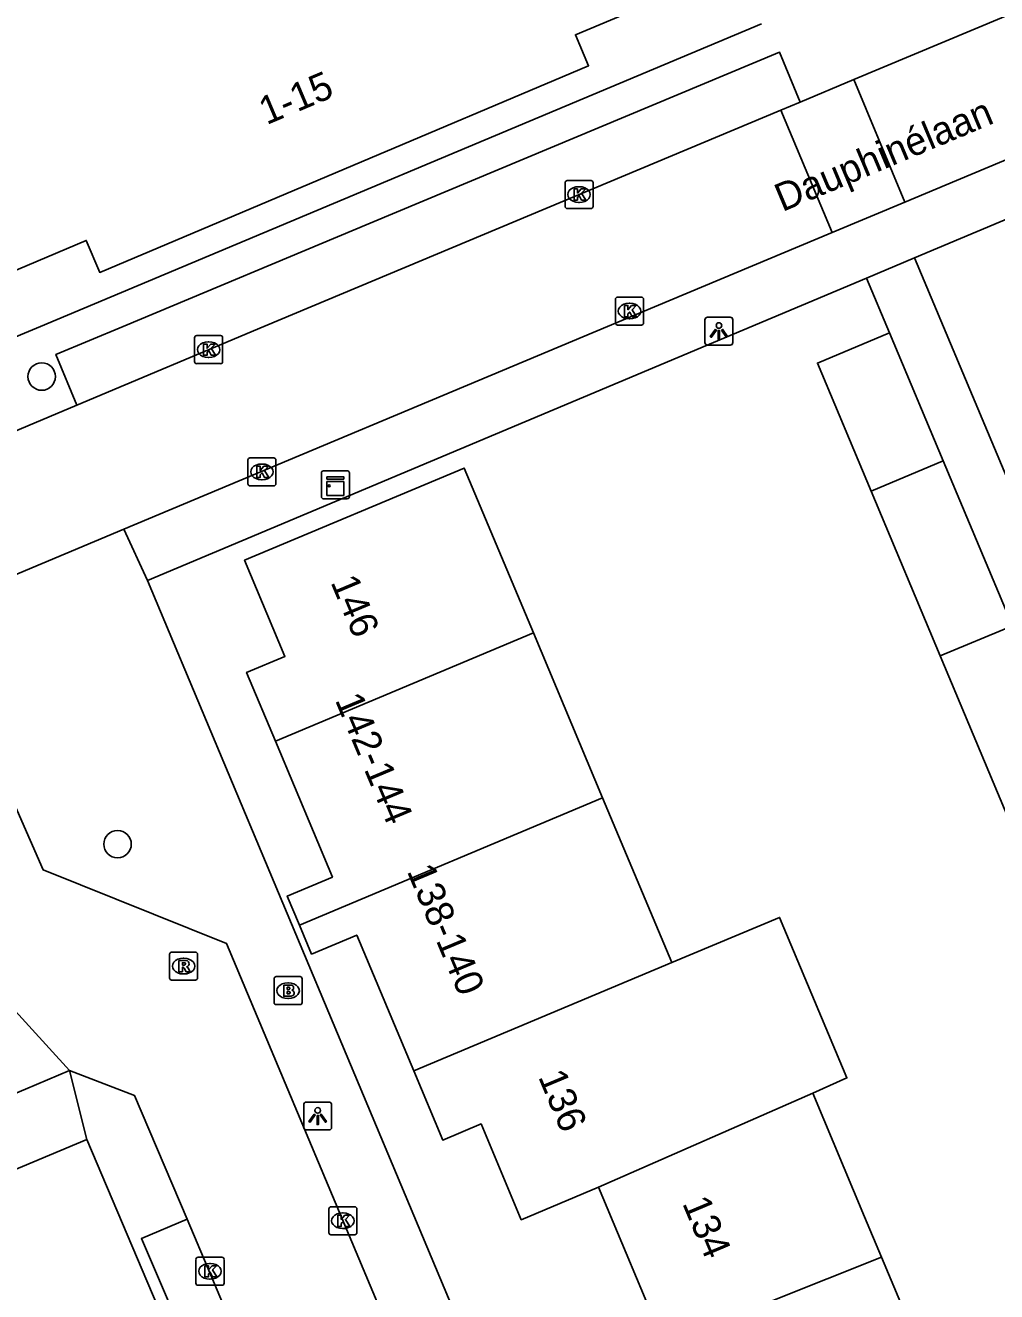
# Model space of a CAD drawing. Extents: x 157767 to 159171, y 387842 to 389425.
# Drawn here: x 158813.28 to 158847.96, y 388465.56 to 388510.75 of the extents above; entities that cross this region are included whole.
import ezdxf

# ---------------------------------------------------------------- set-up
doc = ezdxf.new("R2010")
doc.units = 0
for name, color, linetype in [('IMGEO_Boom', 7, 'Continuous'), ('IMGEO_Brandkraan', 7, 'Continuous'), ('IMGEO_Kast', 7, 'Continuous'), ('IMGEO_Kolk', 7, 'Continuous'), ('IMGEO_Lichtpunt', 7, 'Continuous'), ('IMGEO_Muur', 7, 'Continuous'), ('IMGEO_Openbare_ruimte_label', 7, 'Continuous'), ('IMGEO_Pand', 7, 'Continuous'), ('IMGEO_Pand_nummerreeks', 7, 'Continuous'), ('IMGEO_Rijbaan_lokaal_open', 7, 'Continuous'), ('IMGEO_Rioolput', 7, 'Continuous'), ('IMGEO_Voetpad_open', 7, 'Continuous')]:
    doc.layers.add(name, color=color, linetype=linetype)

msp = doc.modelspace()

# ---------------------------------------------------------------- linework, layer by layer
at = {"layer": 'IMGEO_Boom'}
for centre in [(158813.864, 388498.21), (158816.574, 388481.527)]:
    msp.add_circle(centre, 0.489, dxfattribs=at)
at = {"layer": 'IMGEO_Brandkraan'}
for p, q in [((158822.235, 388476.799), (158823.087, 388476.799)), ((158822.16, 388475.873), (158822.16, 388476.725)), ((158822.648, 388476.579), (158822.673, 388476.579)), ((158823.161, 388476.725), (158823.161, 388475.873)), ((158822.671, 388476.019), (158822.646, 388476.019)), ((158823.087, 388475.799), (158822.235, 388475.799))]:
    msp.add_line(p, q, dxfattribs=at)
for points in [[(158822.235, 388476.799), (158823.087, 388476.799)], [(158822.16, 388475.873), (158822.16, 388476.725)], [(158822.508, 388476.499), (158822.508, 388476.099), (158822.721, 388476.099)], [(158822.739, 388476.499), (158822.508, 388476.499)], [(158822.687, 388476.418), (158822.633, 388476.418), (158822.633, 388476.342)], [(158822.633, 388476.342), (158822.686, 388476.342)], [(158823.161, 388476.725), (158823.161, 388475.873)], [(158822.695, 388476.266), (158822.633, 388476.266), (158822.633, 388476.185)], [(158822.633, 388476.185), (158822.695, 388476.185)], [(158823.087, 388475.799), (158822.235, 388475.799)]]:
    msp.add_lwpolyline(points, dxfattribs=at)
for centre, radius, start, end in [((158822.237, 388476.723), 0.0765, 91.552, 178.448), ((158822.237, 388476.723), 0.0765, 91.552, 178.448), ((158823.085, 388476.723), 0.0765, 1.552, 88.448), ((158823.085, 388476.723), 0.0765, 1.552, 88.448), ((158822.688, 388476.38), 0.0379, 267.8285, 90.9355), ((158822.743, 388476.354), 0.145, 59.4692, 91.5367), ((158822.768, 388476.401), 0.0922, 285.5137, 58.1501), ((158822.773, 388476.209), 0.105, 301.3115, 78.989), ((158822.237, 388475.875), 0.0765, 181.552, 268.448), ((158822.237, 388475.875), 0.0765, 181.552, 268.448), ((158822.696, 388476.225), 0.0404, 269.8759, 90.5077), ((158822.727, 388476.35), 0.251, 268.6676, 293.5347), ((158823.085, 388475.875), 0.0765, 271.552, 358.448), ((158823.085, 388475.875), 0.0765, 271.552, 358.448)]:
    msp.add_arc(centre, radius, start, end, dxfattribs=at)
for centre, major_axis, ratio, start_param, end_param in [((158822.647, 388476.299), (-0.387, 0.002), 0.722429, 4.712389, 7.853982), ((158822.672, 388476.299), (-0.39, 0.002), 0.717154, 1.570796, 4.712389)]:
    msp.add_ellipse(centre, major_axis=major_axis, ratio=ratio, start_param=start_param, end_param=end_param, dxfattribs=at)
at = {"layer": 'IMGEO_Kast'}
for p, q in [((158823.925, 388494.847), (158824.766, 388494.847)), ((158824.766, 388494.847), (158823.925, 388494.847)), ((158823.85, 388493.922), (158823.85, 388494.763)), ((158823.85, 388494.763), (158823.85, 388493.922)), ((158824.85, 388494.772), (158824.85, 388493.931)), ((158824.85, 388493.931), (158824.85, 388494.772)), ((158824.775, 388493.847), (158823.934, 388493.847)), ((158823.934, 388493.847), (158824.775, 388493.847))]:
    msp.add_line(p, q, dxfattribs=at)
for points in [[(158824.045, 388494.637), (158824.645, 388494.637), (158824.645, 388494.552), (158824.045, 388494.552), (158824.045, 388494.637)], [(158824.045, 388494.462), (158824.645, 388494.462), (158824.645, 388493.973), (158824.045, 388493.973), (158824.045, 388494.462)]]:
    msp.add_lwpolyline(points, dxfattribs=at)
msp.add_circle((158824.129, 388494.311), 0.0377, dxfattribs=at)
for centre, start, end in [((158823.928, 388494.769), 92.4484, 184.2845), ((158823.928, 388494.769), 92.4484, 184.2845), ((158824.772, 388494.769), 2.4484, 94.2845), ((158824.772, 388494.769), 2.4484, 94.2845), ((158823.928, 388493.925), 182.4484, 274.2845), ((158823.928, 388493.925), 182.4484, 274.2845), ((158824.772, 388493.925), 272.4484, 4.2845), ((158824.772, 388493.925), 272.4484, 4.2845)]:
    msp.add_arc(centre, 0.0779, start, end, dxfattribs=at)
at = {"layer": 'IMGEO_Kolk'}
for p, q in [((158832.622, 388505.207), (158833.474, 388505.207)), ((158832.547, 388504.281), (158832.547, 388505.133)), ((158833.035, 388504.987), (158833.06, 388504.987)), ((158833.548, 388505.133), (158833.548, 388504.281)), ((158833.058, 388504.427), (158833.033, 388504.427)), ((158833.474, 388504.207), (158832.622, 388504.207)), ((158834.347, 388500.122), (158834.347, 388500.974)), ((158834.422, 388501.048), (158835.274, 388501.048)), ((158834.835, 388500.828), (158834.86, 388500.828)), ((158835.348, 388500.974), (158835.348, 388500.122)), ((158834.858, 388500.268), (158834.833, 388500.268)), ((158835.274, 388500.048), (158834.422, 388500.048)), ((158819.323, 388498.746), (158819.323, 388499.598)), ((158819.398, 388499.672), (158820.25, 388499.672)), ((158819.811, 388499.452), (158819.836, 388499.452)), ((158820.324, 388499.598), (158820.324, 388498.746)), ((158819.834, 388498.892), (158819.809, 388498.892)), ((158820.25, 388498.672), (158819.398, 388498.672)), ((158821.3, 388495.31), (158822.152, 388495.31)), ((158821.225, 388494.384), (158821.225, 388495.236)), ((158821.713, 388495.09), (158821.738, 388495.09)), ((158822.226, 388495.236), (158822.226, 388494.384)), ((158821.736, 388494.53), (158821.711, 388494.53)), ((158822.152, 388494.31), (158821.3, 388494.31)), ((158824.114, 388467.66), (158824.114, 388468.512)), ((158824.189, 388468.586), (158825.041, 388468.586)), ((158824.602, 388468.366), (158824.627, 388468.366)), ((158825.115, 388468.512), (158825.115, 388467.66)), ((158824.625, 388467.806), (158824.6, 388467.806)), ((158825.041, 388467.586), (158824.189, 388467.586)), ((158819.372, 388465.858), (158819.372, 388466.71)), ((158819.447, 388466.784), (158820.299, 388466.784)), ((158819.86, 388466.564), (158819.885, 388466.564)), ((158820.373, 388466.71), (158820.373, 388465.858)), ((158819.883, 388466.004), (158819.858, 388466.004)), ((158820.299, 388465.784), (158819.447, 388465.784))]:
    msp.add_line(p, q, dxfattribs=at)
for points in [[(158832.622, 388505.207), (158833.474, 388505.207)], [(158832.547, 388504.281), (158832.547, 388505.133)], [(158832.868, 388504.907), (158832.991, 388504.907), (158832.991, 388504.756), (158833.121, 388504.907), (158833.285, 388504.907), (158833.139, 388504.756), (158833.292, 388504.507), (158833.14, 388504.507), (158833.055, 388504.671), (158832.991, 388504.604), (158832.991, 388504.507), (158832.868, 388504.507), (158832.868, 388504.907)], [(158833.548, 388505.133), (158833.548, 388504.281)], [(158833.474, 388504.207), (158832.622, 388504.207)], [(158834.347, 388500.122), (158834.347, 388500.974)], [(158834.422, 388501.048), (158835.274, 388501.048)], [(158834.668, 388500.748), (158834.791, 388500.748), (158834.791, 388500.597), (158834.921, 388500.748), (158835.085, 388500.748), (158834.939, 388500.597), (158835.092, 388500.348), (158834.94, 388500.348), (158834.855, 388500.512), (158834.791, 388500.445), (158834.791, 388500.348), (158834.668, 388500.348), (158834.668, 388500.748)], [(158835.348, 388500.974), (158835.348, 388500.122)], [(158835.274, 388500.048), (158834.422, 388500.048)], [(158819.323, 388498.746), (158819.323, 388499.598)], [(158819.398, 388499.672), (158820.25, 388499.672)], [(158819.644, 388499.372), (158819.767, 388499.372), (158819.767, 388499.221), (158819.897, 388499.372), (158820.061, 388499.372), (158819.915, 388499.221), (158820.068, 388498.972), (158819.916, 388498.972), (158819.831, 388499.136), (158819.767, 388499.069), (158819.767, 388498.972), (158819.644, 388498.972), (158819.644, 388499.372)], [(158820.324, 388499.598), (158820.324, 388498.746)], [(158820.25, 388498.672), (158819.398, 388498.672)], [(158821.3, 388495.31), (158822.152, 388495.31)], [(158821.225, 388494.384), (158821.225, 388495.236)], [(158821.546, 388495.01), (158821.669, 388495.01), (158821.669, 388494.859), (158821.799, 388495.01), (158821.963, 388495.01), (158821.817, 388494.859), (158821.97, 388494.61), (158821.818, 388494.61), (158821.733, 388494.774), (158821.669, 388494.707), (158821.669, 388494.61), (158821.546, 388494.61), (158821.546, 388495.01)], [(158822.226, 388495.236), (158822.226, 388494.384)], [(158822.152, 388494.31), (158821.3, 388494.31)], [(158824.114, 388467.66), (158824.114, 388468.512)], [(158824.189, 388468.586), (158825.041, 388468.586)], [(158824.435, 388468.286), (158824.558, 388468.286), (158824.558, 388468.135), (158824.688, 388468.286), (158824.852, 388468.286), (158824.706, 388468.135), (158824.859, 388467.886), (158824.707, 388467.886), (158824.622, 388468.05), (158824.558, 388467.983), (158824.558, 388467.886), (158824.435, 388467.886), (158824.435, 388468.286)], [(158825.115, 388468.512), (158825.115, 388467.66)], [(158825.041, 388467.586), (158824.189, 388467.586)], [(158819.372, 388465.858), (158819.372, 388466.71)], [(158819.447, 388466.784), (158820.299, 388466.784)], [(158819.693, 388466.484), (158819.816, 388466.484), (158819.816, 388466.333), (158819.946, 388466.484), (158820.11, 388466.484), (158819.964, 388466.333), (158820.117, 388466.084), (158819.965, 388466.084), (158819.88, 388466.248), (158819.816, 388466.181), (158819.816, 388466.084), (158819.693, 388466.084), (158819.693, 388466.484)], [(158820.373, 388466.71), (158820.373, 388465.858)], [(158820.299, 388465.784), (158819.447, 388465.784)]]:
    msp.add_lwpolyline(points, dxfattribs=at)
for centre, start, end in [((158832.624, 388505.131), 91.552, 178.448), ((158832.624, 388505.131), 91.552, 178.448), ((158833.472, 388505.131), 1.552, 88.448), ((158833.472, 388505.131), 1.552, 88.448), ((158832.624, 388504.283), 181.552, 268.448), ((158832.624, 388504.283), 181.552, 268.448), ((158833.472, 388504.283), 271.552, 358.448), ((158833.472, 388504.283), 271.552, 358.448), ((158834.424, 388500.972), 91.552, 178.448), ((158834.424, 388500.972), 91.552, 178.448), ((158835.272, 388500.972), 1.552, 88.448), ((158835.272, 388500.972), 1.552, 88.448), ((158834.424, 388500.124), 181.552, 268.448), ((158834.424, 388500.124), 181.552, 268.448), ((158835.272, 388500.124), 271.552, 358.448), ((158835.272, 388500.124), 271.552, 358.448), ((158819.4, 388499.596), 91.552, 178.448), ((158819.4, 388499.596), 91.552, 178.448), ((158820.248, 388499.596), 1.552, 88.448), ((158820.248, 388499.596), 1.552, 88.448), ((158819.4, 388498.748), 181.552, 268.448), ((158819.4, 388498.748), 181.552, 268.448), ((158820.248, 388498.748), 271.552, 358.448), ((158820.248, 388498.748), 271.552, 358.448), ((158821.302, 388495.234), 91.552, 178.448), ((158821.302, 388495.234), 91.552, 178.448), ((158822.15, 388495.234), 1.552, 88.448), ((158822.15, 388495.234), 1.552, 88.448), ((158821.302, 388494.386), 181.552, 268.448), ((158821.302, 388494.386), 181.552, 268.448), ((158822.15, 388494.386), 271.552, 358.448), ((158822.15, 388494.386), 271.552, 358.448), ((158824.191, 388468.51), 91.552, 178.448), ((158824.191, 388468.51), 91.552, 178.448), ((158825.039, 388468.51), 1.552, 88.448), ((158825.039, 388468.51), 1.552, 88.448), ((158824.191, 388467.662), 181.552, 268.448), ((158824.191, 388467.662), 181.552, 268.448), ((158825.039, 388467.662), 271.552, 358.448), ((158825.039, 388467.662), 271.552, 358.448), ((158819.449, 388466.708), 91.552, 178.448), ((158819.449, 388466.708), 91.552, 178.448), ((158820.297, 388466.708), 1.552, 88.448), ((158820.297, 388466.708), 1.552, 88.448), ((158819.449, 388465.86), 181.552, 268.448), ((158819.449, 388465.86), 181.552, 268.448), ((158820.297, 388465.86), 271.552, 358.448), ((158820.297, 388465.86), 271.552, 358.448)]:
    msp.add_arc(centre, 0.0765, start, end, dxfattribs=at)
for centre, major_axis, ratio, start_param, end_param in [((158833.034, 388504.707), (-0.387, 0.002), 0.722429, 4.712389, 7.853982), ((158833.059, 388504.707), (-0.39, 0.002), 0.717154, 1.570796, 4.712389), ((158834.834, 388500.548), (-0.387, 0.002), 0.722429, 4.712389, 7.853982), ((158834.859, 388500.548), (-0.39, 0.002), 0.717154, 1.570796, 4.712389), ((158819.81, 388499.172), (-0.387, 0.002), 0.722429, 4.712389, 7.853982), ((158819.835, 388499.172), (-0.39, 0.002), 0.717154, 1.570796, 4.712389), ((158821.712, 388494.81), (-0.387, 0.002), 0.722429, 4.712389, 7.853982), ((158821.737, 388494.81), (-0.39, 0.002), 0.717154, 1.570796, 4.712389), ((158824.601, 388468.086), (-0.387, 0.002), 0.722429, 4.712389, 7.853982), ((158824.626, 388468.086), (-0.39, 0.002), 0.717154, 1.570796, 4.712389), ((158819.859, 388466.284), (-0.387, 0.002), 0.722429, 4.712389, 7.853982), ((158819.884, 388466.284), (-0.39, 0.002), 0.717154, 1.570796, 4.712389)]:
    msp.add_ellipse(centre, major_axis=major_axis, ratio=ratio, start_param=start_param, end_param=end_param, dxfattribs=at)
at = {"layer": 'IMGEO_Lichtpunt'}
for p, q in [((158837.541, 388500.235), (158837.541, 388499.428)), ((158837.541, 388500.235), (158837.541, 388499.428)), ((158838.443, 388500.33), (158837.635, 388500.33)), ((158838.443, 388500.33), (158837.635, 388500.33)), ((158838.537, 388499.428), (158838.537, 388500.235)), ((158838.537, 388499.428), (158838.537, 388500.235)), ((158837.635, 388499.334), (158838.443, 388499.334)), ((158837.635, 388499.334), (158838.443, 388499.334)), ((158823.219, 388472.227), (158823.219, 388471.42)), ((158823.219, 388472.227), (158823.219, 388471.42)), ((158824.121, 388472.322), (158823.313, 388472.322)), ((158824.121, 388472.322), (158823.313, 388472.322)), ((158824.215, 388471.42), (158824.215, 388472.227)), ((158824.215, 388471.42), (158824.215, 388472.227)), ((158823.313, 388471.326), (158824.121, 388471.326)), ((158823.313, 388471.326), (158824.121, 388471.326))]:
    msp.add_line(p, q, dxfattribs=at)
for points in [[(158837.915, 388499.899), (158837.954, 388499.871), (158837.766, 388499.609), (158837.728, 388499.636), (158837.915, 388499.899)], [(158838.017, 388499.851), (158838.064, 388499.851), (158838.064, 388499.529), (158838.017, 388499.529), (158838.017, 388499.851)], [(158838.127, 388499.871), (158838.165, 388499.898), (158838.352, 388499.636), (158838.313, 388499.608), (158838.127, 388499.871)], [(158823.593, 388471.891), (158823.632, 388471.863), (158823.444, 388471.601), (158823.406, 388471.628), (158823.593, 388471.891)], [(158823.695, 388471.843), (158823.742, 388471.843), (158823.742, 388471.521), (158823.695, 388471.521), (158823.695, 388471.843)], [(158823.805, 388471.863), (158823.843, 388471.89), (158824.03, 388471.628), (158823.991, 388471.6), (158823.805, 388471.863)]]:
    msp.add_lwpolyline(points, dxfattribs=at)
for centre in [(158838.04, 388500.033), (158823.718, 388472.025)]:
    msp.add_circle(centre, 0.0994, dxfattribs=at)
for centre, start, end in [((158837.635, 388500.235), 90, 180), ((158837.635, 388500.235), 90, 180), ((158838.443, 388500.235), 0, 90), ((158838.443, 388500.235), 0, 90), ((158837.635, 388499.428), 180, 270), ((158837.635, 388499.428), 180, 270), ((158838.443, 388499.428), 270, 0), ((158838.443, 388499.428), 270, 360), ((158823.313, 388472.227), 90, 180), ((158823.313, 388472.227), 90, 180), ((158824.121, 388472.227), 0, 90), ((158824.121, 388472.227), 0, 90), ((158823.313, 388471.42), 180, 270), ((158823.313, 388471.42), 180, 270), ((158824.121, 388471.42), 270, 0), ((158824.121, 388471.42), 270, 360)]:
    msp.add_arc(centre, 0.0946, start, end, dxfattribs=at)
at = {"layer": 'IMGEO_Muur'}
msp.add_lwpolyline([(158843.313, 388501.725), (158827.739, 388495.179)], dxfattribs=at)
at = {"layer": 'IMGEO_Pand'}
for points in [[(158836.441, 388518.246), (158834.168, 388517.286), (158836.446, 388511.897), (158832.919, 388510.406), (158833.387, 388509.303), (158815.937, 388501.927), (158815.453, 388503.07), (158811.925, 388501.578), (158809.655, 388506.947), (158807.466, 388506.022), (158801.947, 388519.079), (158806.103, 388520.836), (158807.082, 388518.52), (158805.157, 388517.707), (158807.932, 388511.142), (158832.384, 388521.478), (158829.621, 388528.014), (158827.724, 388527.213), (158826.751, 388529.515), (158830.931, 388531.282)], [(158843.472, 388494.124), (158841.554, 388498.694), (158844.131, 388499.776)], [(158844.131, 388499.776), (158846.049, 388495.206)], [(158822.206, 388485.2), (158821.177, 388487.652), (158822.545, 388488.226), (158821.106, 388491.654), (158828.948, 388494.946), (158831.416, 388489.065)], [(158846.049, 388495.206), (158843.472, 388494.124)], [(158846.049, 388495.206), (158848.519, 388489.322)], [(158845.942, 388488.24), (158843.472, 388494.124)], [(158822.206, 388485.2), (158831.416, 388489.065)], [(158831.416, 388489.065), (158833.885, 388483.181)], [(158845.942, 388488.24), (158848.519, 388489.322)], [(158848.389, 388482.411), (158845.942, 388488.24)], [(158823.063, 388478.64), (158822.628, 388479.675), (158824.24, 388480.352), (158822.206, 388485.2)], [(158823.063, 388478.64), (158833.885, 388483.181)], [(158833.885, 388483.181), (158836.355, 388477.297)], [(158827.145, 388473.432), (158825.111, 388478.278), (158823.499, 388477.601), (158823.063, 388478.64)], [(158836.355, 388477.297), (158840.206, 388478.913), (158842.612, 388473.181), (158841.389, 388472.643)], [(158836.355, 388477.297), (158827.145, 388473.432)], [(158833.746, 388469.281), (158830.986, 388468.123), (158829.551, 388471.541), (158828.18, 388470.965), (158827.145, 388473.432)], [(158833.746, 388469.281), (158841.389, 388472.643)], [(158841.389, 388472.643), (158843.242, 388468.229), (158843.849, 388466.784)], [(158836.088, 388463.7), (158833.746, 388469.281)], [(158836.088, 388463.7), (158843.849, 388466.784)], [(158843.849, 388466.784), (158846.008, 388461.637)]]:
    msp.add_lwpolyline(points, dxfattribs=at)
at = {"layer": 'IMGEO_Rijbaan_lokaal_open'}
for points in [[(158866.397, 388518.652), (158842.852, 388508.807)], [(158868.969, 388514.614), (158846.155, 388505.05), (158844.679, 388504.434)], [(158840.943, 388508.009), (158842.852, 388508.807)], [(158842.852, 388508.807), (158844.679, 388504.434)], [(158840.251, 388507.72), (158840.943, 388508.009)], [(158840.251, 388507.72), (158821.789, 388500), (158815.124, 388497.196)], [(158842.077, 388503.347), (158840.251, 388507.72)], [(158844.679, 388504.434), (158842.077, 388503.347)], [(158816.795, 388492.763), (158834.065, 388500), (158842.077, 388503.347)], [(158815.124, 388497.196), (158810.621, 388495.301)], [(158810.746, 388487.832), (158811.773, 388490.658), (158816.795, 388492.763)], [(158810.746, 388487.832), (158813.919, 388480.607), (158820.462, 388477.976), (158832.249, 388449.925)], [(158814.854, 388473.443), (158811.941, 388476.636), (158809.828, 388478.952)], [(158797.445, 388466.156), (158813.288, 388472.787), (158814.854, 388473.443)], [(158819.052, 388468.142), (158817.182, 388472.56), (158814.854, 388473.443)], [(158819.052, 388468.142), (158826.107, 388451.476)]]:
    msp.add_lwpolyline(points, dxfattribs=at)
at = {"layer": 'IMGEO_Rioolput'}
for p, q in [((158818.504, 388477.673), (158819.356, 388477.673)), ((158818.429, 388476.747), (158818.429, 388477.599)), ((158818.917, 388477.453), (158818.942, 388477.453)), ((158819.43, 388477.599), (158819.43, 388476.747)), ((158818.94, 388476.893), (158818.915, 388476.893)), ((158819.356, 388476.673), (158818.504, 388476.673))]:
    msp.add_line(p, q, dxfattribs=at)
for points in [[(158818.504, 388477.673), (158819.356, 388477.673)], [(158818.429, 388476.747), (158818.429, 388477.599)], [(158819.018, 388477.371), (158818.766, 388477.373), (158818.766, 388476.973)], [(158818.944, 388477.292), (158818.89, 388477.292), (158818.89, 388477.211)], [(158818.89, 388477.211), (158818.942, 388477.211)], [(158819.43, 388477.599), (158819.43, 388476.747)], [(158818.766, 388476.973), (158818.89, 388476.973), (158818.89, 388477.135), (158818.901, 388477.135)], [(158818.948, 388477.106), (158819.019, 388476.973), (158819.159, 388476.973), (158819.094, 388477.099)], [(158819.356, 388476.673), (158818.504, 388476.673)]]:
    msp.add_lwpolyline(points, dxfattribs=at)
for centre, radius, start, end in [((158818.506, 388477.597), 0.0765, 91.552, 178.448), ((158818.506, 388477.597), 0.0765, 91.552, 178.448), ((158819.354, 388477.597), 0.0765, 1.552, 88.448), ((158819.354, 388477.597), 0.0765, 1.552, 88.448), ((158818.926, 388477.4), 0.19, 274.7715, 282.9687), ((158818.95, 388477.196), 0.0964, 77.0061, 93.1865), ((158818.964, 388477.253), 0.0378, 276.6634, 79.6772), ((158819.017, 388477.261), 0.109, 350.3612, 89.416), ((158819.015, 388477.261), 0.112, 277.5842, 350.9817), ((158818.506, 388476.749), 0.0765, 181.552, 268.448), ((158818.506, 388476.749), 0.0765, 181.552, 268.448), ((158818.9, 388477.082), 0.0533, 26.0293, 88.6989), ((158818.999, 388477.046), 0.108, 29.5134, 73.7905), ((158819.354, 388476.749), 0.0765, 271.552, 358.448), ((158819.354, 388476.749), 0.0765, 271.552, 358.448)]:
    msp.add_arc(centre, radius, start, end, dxfattribs=at)
for centre, major_axis, ratio, start_param, end_param in [((158818.916, 388477.173), (-0.387, 0.002), 0.722429, 4.712389, 7.853982), ((158818.941, 388477.173), (-0.39, 0.002), 0.717154, 1.570796, 4.712389)]:
    msp.add_ellipse(centre, major_axis=major_axis, ratio=ratio, start_param=start_param, end_param=end_param, dxfattribs=at)
at = {"layer": 'IMGEO_Voetpad_open'}
for points in [[(158869.718, 388512.834), (158845.021, 388502.443)], [(158839.564, 388510.803), (158813.82, 388500), (158809.423, 388498.171)], [(158815.124, 388497.196), (158814.371, 388498.999), (158816.769, 388500), (158825.591, 388503.683), (158840.198, 388509.791), (158840.943, 388508.009)], [(158845.021, 388502.443), (158843.313, 388501.725), (158843.311, 388501.724)], [(158845.021, 388502.443), (158857.39, 388473.042), (158864.078, 388475.818)], [(158843.311, 388501.724), (158827.739, 388495.179), (158817.645, 388490.937)], [(158844.131, 388499.776), (158843.311, 388501.724)], [(158816.795, 388492.763), (158817.645, 388490.937)], [(158817.645, 388490.937), (158844.215, 388427.61)], [(158814.854, 388473.443), (158815.471, 388470.983)], [(158815.471, 388470.983), (158747.081, 388442.3), (158745.672, 388438.649), (158746.324, 388437.057)], [(158825.808, 388446.664), (158824.605, 388449.495), (158822.508, 388454.428), (158815.471, 388470.983)], [(158826.107, 388451.476), (158824.558, 388450.821), (158817.425, 388467.453), (158819.052, 388468.142)]]:
    msp.add_lwpolyline(points, dxfattribs=at)

# ---------------------------------------------------------------- texts
at = {"layer": 'IMGEO_Openbare_ruimte_label'}
msp.add_text('Dauphinélaan', height=1, rotation=22.7697, dxfattribs=at).set_placement((158840.303, 388504.078))
at = {"layer": 'IMGEO_Pand_nummerreeks'}
for s, rotation, p in [('1-15', 22.9135, (158821.892, 388507.18)), ('146', 292.7716, (158824.165, 388490.877)), ('142-144', 292.7624, (158824.323, 388486.673)), ('138-140', 292.766, (158826.891, 388480.566)), ('136', 292.7749, (158831.576, 388473.228)), ('134', 292.8449, (158836.72, 388468.713))]:
    msp.add_text(s, height=1, rotation=rotation, dxfattribs=at).set_placement(p)

doc.saveas('drawing.dxf')
